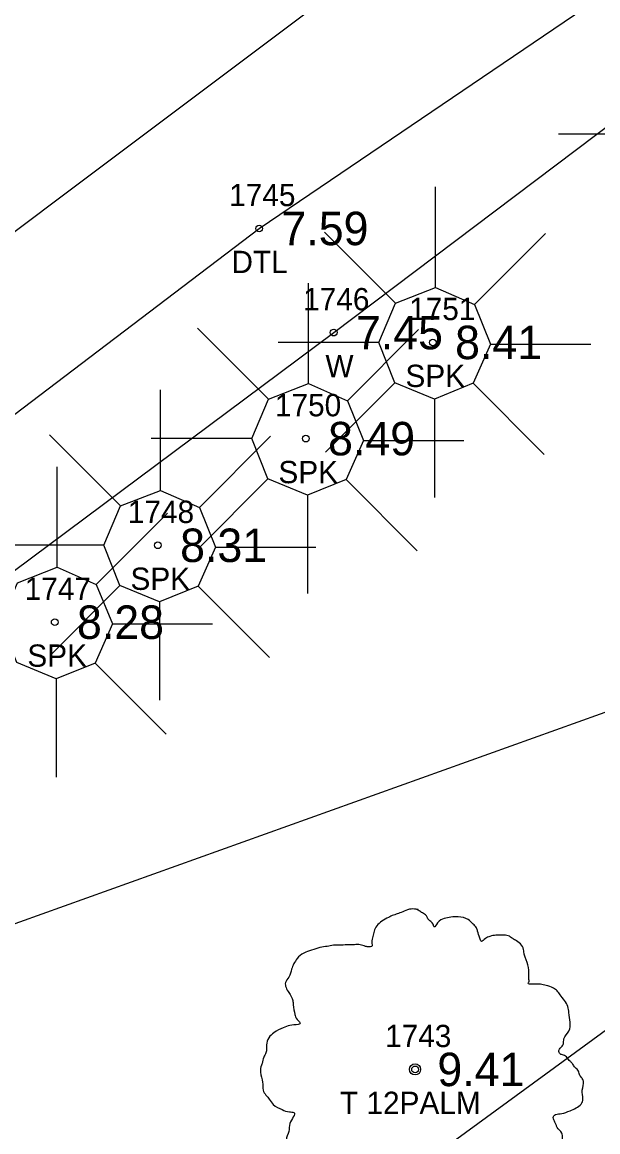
# Model space of a CAD drawing. Extents: x 2608598 to 2610682, y 641451 to 643526.
# Drawn here: x 2608991.25 to 2609017.08, y 643021.02 to 643070.78 of the extents above; entities that cross this region are included whole.
import ezdxf

# ---------------------------------------------------------------- set-up
doc = ezdxf.new("R2010")
doc.units = 0
for name, color, linetype in [('RD_EX_Bldg', 7, 'Continuous'), ('RD_EX_BldgApp', 7, 'Continuous'), ('RD_EX_BldgApp_txCode', 7, 'Continuous'), ('RD_EX_H2O', 7, 'Continuous'), ('RD_EX_H2O_txCode', 7, 'Continuous'), ('RD_EX_Misc_txCode', 7, 'Continuous'), ('RD_EX_Road', 7, 'Continuous'), ('RD_EX_TX_BldgApp_ELEV', 7, 'Continuous'), ('RD_EX_TX_H2O_ELEV', 7, 'Continuous'), ('RD_EX_TX_Misc_ELEV', 7, 'Continuous'), ('RD_EX_TX_VEG_ELEV', 7, 'Continuous'), ('RD_EX_VEG', 7, 'Continuous'), ('RD_EX_VEG_txCode', 7, 'Continuous'), ('RD_HC_Data', 7, 'Continuous'), ('RD_SMD_Locator', 7, 'Continuous')]:
    doc.layers.add(name, color=color, linetype=linetype)

msp = doc.modelspace()

# ---------------------------------------------------------------- linework, layer by layer
at = {"layer": 'RD_EX_Bldg'}
msp.add_lwpolyline([(2609022.28, 642979.2), (2608998.158, 643011.514), (2609058.633, 643055.656), (2609082.824, 643023.33), (2609022.28, 642979.2)], dxfattribs=at)
at = {"layer": 'RD_EX_BldgApp'}
for p, q in [((2609019.839, 643065.767), (2609015.316, 643065.767)), ((2609009.789, 643058.887), (2609009.789, 643063.397)), ((2609008.002, 643058.189), (2609004.819, 643061.372)), ((2609011.54, 643058.118), (2609014.736, 643061.314)), ((2609004.09, 643054.574), (2609004.09, 643059.083)), ((2609002.302, 643053.876), (2608999.119, 643057.058)), ((2609005.84, 643053.805), (2609009.036, 643057.001)), ((2609007.259, 643056.426), (2609002.736, 643056.426)), ((2609012.264, 643056.344), (2609016.76, 643056.344)), ((2608997.451, 643049.789), (2608997.451, 643054.299)), ((2609007.977, 643054.614), (2609004.86, 643051.496)), ((2609011.486, 643054.589), (2609014.678, 643051.397)), ((2609009.748, 643053.882), (2609009.748, 643049.471)), ((2608995.664, 643049.091), (2608992.481, 643052.274)), ((2609001.559, 643052.112), (2608997.036, 643052.112)), ((2608999.202, 643049.02), (2609002.398, 643052.216)), ((2609006.564, 643052.03), (2609011.061, 643052.03)), ((2608992.823, 643046.342), (2608992.823, 643050.851)), ((2609002.278, 643050.3), (2608999.16, 643047.183)), ((2609005.786, 643050.276), (2609008.978, 643047.084)), ((2609004.049, 643049.569), (2609004.049, 643045.158)), ((2608994.573, 643045.572), (2608997.769, 643048.768)), ((2608994.921, 643047.327), (2608990.398, 643047.327)), ((2608999.926, 643047.245), (2609004.422, 643047.245)), ((2608995.639, 643045.515), (2608992.522, 643042.398)), ((2608999.148, 643045.491), (2609002.34, 643042.299)), ((2608997.41, 643044.784), (2608997.41, 643040.373)), ((2608995.298, 643043.798), (2608999.794, 643043.798)), ((2608994.52, 643042.043), (2608997.711, 643038.852)), ((2608992.782, 643041.336), (2608992.782, 643036.926))]:
    msp.add_line(p, q, dxfattribs=at)
msp.add_lwpolyline([(2608976.499, 643035.471), (2609005.227, 643056.863), (2609030.545, 643075.958), (2609042.754, 643084.802), (2609046.368, 643087.409), (2609053.645, 643089.478)], dxfattribs=at)
for points in [[(2609008.002, 643058.189), (2609009.789, 643058.887), (2609011.54, 643058.118), (2609012.264, 643056.344), (2609011.486, 643054.589), (2609009.748, 643053.882), (2609007.977, 643054.614), (2609007.259, 643056.426)], [(2609002.302, 643053.876), (2609004.09, 643054.574), (2609005.84, 643053.805), (2609006.564, 643052.03), (2609005.786, 643050.276), (2609004.049, 643049.569), (2609002.278, 643050.3), (2609001.559, 643052.112)], [(2608995.664, 643049.091), (2608997.451, 643049.789), (2608999.202, 643049.02), (2608999.926, 643047.245), (2608999.148, 643045.491), (2608997.41, 643044.784), (2608995.639, 643045.515), (2608994.921, 643047.327)], [(2608991.035, 643045.644), (2608992.823, 643046.342), (2608994.573, 643045.572), (2608995.298, 643043.798), (2608994.52, 643042.043), (2608992.782, 643041.336), (2608991.011, 643042.068), (2608990.292, 643043.88)]]:
    msp.add_lwpolyline(points, close=True, dxfattribs=at)
at = {"layer": 'RD_EX_H2O'}
msp.add_lwpolyline([(2608977.185, 643034.688), (2608972.536, 643031.52), (2608971.201, 643033.78), (2608975.702, 643041.658), (2609001.884, 643061.534), (2609028.334, 643079.459), (2609039.584, 643087.642), (2609044.678, 643091.9), (2609050.368, 643095.818), (2609055.963, 643095.522), (2609057.043, 643094.731), (2609057.857, 643093.279)], dxfattribs=at)
at = {"layer": 'RD_EX_Road'}
msp.add_lwpolyline([(2609073.879, 643106.954), (2609065.563, 643108.463), (2609056.719, 643107.235), (2609047.155, 643103.565), (2608981.107, 643054.038), (2608966.974, 643044.203), (2608926.378, 643013.48), (2608922.497, 643010.556), (2608906.31, 642998.783), (2608898.205, 642992.718)], dxfattribs=at)
at = {"layer": 'RD_EX_VEG'}
msp.add_line((2608974.683, 643024.541), (2609019.958, 643040.754), dxfattribs=at)
for centre, radius in [((2609008.879, 643023.82), 0.25), ((2609008.867, 643023.801), 0.0001)]:
    msp.add_circle(centre, radius, dxfattribs=at)
for points in [[(2609009.011, 643030.988), (2609008.711, 643031.013), (2609008.387, 643030.913), (2609008.137, 643030.813), (2609007.912, 643030.738), (2609007.687, 643030.638), (2609007.387, 643030.463), (2609007.162, 643030.263), (2609007.037, 643030.013), (2609006.987, 643029.788), (2609006.937, 643029.513), (2609006.937, 643029.338), (2609006.812, 643029.313), (2609006.662, 643029.338), (2609006.412, 643029.413), (2609006.162, 643029.413), (2609005.913, 643029.413), (2609005.563, 643029.388), (2609005.213, 643029.388), (2609004.938, 643029.338), (2609004.613, 643029.288), (2609004.238, 643029.163), (2609003.888, 643029.038), (2609003.589, 643028.788), (2609003.339, 643028.314), (2609003.214, 643027.964), (2609003.064, 643027.714), (2609003.214, 643027.264), (2609003.389, 643026.914), (2609003.414, 643026.714), (2609003.489, 643026.29), (2609003.589, 643026.065), (2609003.714, 643025.865), (2609003.639, 643025.84), (2609003.264, 643025.79), (2609002.964, 643025.69), (2609002.539, 643025.465), (2609002.314, 643025.24), (2609002.214, 643024.915), (2609002.189, 643024.565), (2609002.089, 643024.365), (2609002.014, 643024.091), (2609001.989, 643024.016), (2609001.939, 643023.691), (2609002.039, 643023.241), (2609002.064, 643022.891), (2609002.189, 643022.666), (2609002.339, 643022.491), (2609002.514, 643022.241), (2609002.914, 643022.016), (2609003.239, 643021.916), (2609003.439, 643021.892), (2609003.264, 643021.392), (2609003.214, 643021.042), (2609003.089, 643020.642), (2609003.089, 643020.567), (2609003.039, 643020.092), (2609003.189, 643019.767), (2609003.264, 643019.393), (2609003.439, 643019.168), (2609003.714, 643018.868), (2609004.038, 643018.643), (2609004.538, 643018.518), (2609004.938, 643018.543), (2609005.513, 643018.718), (2609005.763, 643018.793), (2609005.738, 643018.618), (2609005.763, 643018.243), (2609005.763, 643017.818), (2609005.913, 643017.493), (2609006.013, 643017.219), (2609006.162, 643016.969), (2609006.487, 643016.744), (2609006.887, 643016.669), (2609007.312, 643016.519), (2609007.762, 643016.444), (2609008.262, 643016.419), (2609008.861, 643016.569), (2609009.136, 643016.694), (2609009.236, 643016.869), (2609009.436, 643017.244), (2609009.386, 643017.468), (2609009.411, 643018.068), (2609009.511, 643017.893), (2609009.686, 643017.543), (2609010.186, 643017.244), (2609010.586, 643017.069), (2609011.06, 643016.919), (2609011.36, 643016.844), (2609011.835, 643016.919), (2609012.21, 643016.994), (2609012.585, 643017.119), (2609012.885, 643017.393), (2609013.059, 643017.668), (2609013.109, 643017.943), (2609013.184, 643018.318), (2609013.234, 643018.493)], [(2609013.234, 643018.493), (2609013.159, 643018.668), (2609013.109, 643018.918), (2609013.184, 643018.893), (2609013.359, 643018.843), (2609013.634, 643018.718), (2609013.859, 643018.643), (2609014.184, 643018.668), (2609014.459, 643018.768), (2609014.909, 643019.043), (2609015.184, 643019.518), (2609015.458, 643019.917), (2609015.533, 643020.242), (2609015.483, 643020.467), (2609015.458, 643020.967), (2609015.258, 643021.217), (2609015.208, 643021.342), (2609015.109, 643021.742), (2609015.184, 643021.792), (2609015.458, 643021.842), (2609015.833, 643021.966), (2609016.108, 643022.091), (2609016.333, 643022.266), (2609016.408, 643022.491), (2609016.383, 643022.891), (2609016.433, 643023.291), (2609016.358, 643023.441), (2609016.258, 643023.591), (2609016.183, 643023.791), (2609016.033, 643023.941), (2609015.933, 643024.091), (2609015.833, 643024.19), (2609015.708, 643024.34), (2609015.533, 643024.465), (2609015.383, 643024.515), (2609015.333, 643024.665), (2609015.483, 643024.865), (2609015.533, 643024.965), (2609015.558, 643025.19), (2609015.783, 643025.54), (2609015.833, 643025.94), (2609015.783, 643026.365), (2609015.733, 643026.639), (2609015.583, 643026.914), (2609015.383, 643027.164), (2609015.258, 643027.339), (2609015.084, 643027.464), (2609014.759, 643027.589), (2609014.509, 643027.639), (2609014.159, 643027.639), (2609013.959, 643027.689), (2609013.984, 643027.739), (2609013.984, 643027.889), (2609013.984, 643028.164), (2609013.909, 643028.614), (2609013.759, 643029.113), (2609013.759, 643029.138), (2609013.659, 643029.388), (2609013.434, 643029.588), (2609013.259, 643029.688), (2609013.059, 643029.813), (2609012.81, 643029.838), (2609012.51, 643029.838), (2609012.235, 643029.788), (2609012.035, 643029.688), (2609011.86, 643029.563), (2609011.785, 643029.713), (2609011.685, 643030.013), (2609011.635, 643030.163), (2609011.485, 643030.338), (2609011.26, 643030.538), (2609010.81, 643030.663), (2609010.186, 643030.588), (2609009.886, 643030.388), (2609009.736, 643030.213), (2609009.686, 643030.338), (2609009.486, 643030.538), (2609009.386, 643030.713), (2609009.211, 643030.838), (2609009.061, 643030.938), (2609008.961, 643030.988)]]:
    msp.add_spline(points, degree=3, dxfattribs=at)
at = {"layer": 'RD_SMD_Locator'}
for centre in [(2609001.884, 643061.534), (2609005.227, 643056.863), (2609009.675, 643056.423), (2609003.976, 643052.109), (2608997.337, 643047.325), (2608992.709, 643043.877), (2609008.879, 643023.82)]:
    msp.add_circle(centre, 0.15, dxfattribs=at)

# ---------------------------------------------------------------- texts
at = {"layer": 'RD_EX_BldgApp_txCode'}
for s, p in [('1751', (2609008.612, 643057.423)), ('SPK', (2609008.447, 643054.423)), ('1750', (2609002.59, 643053.109)), ('SPK', (2609002.747, 643050.109)), ('1748', (2608995.991, 643048.325)), ('SPK', (2608996.109, 643045.325)), ('1747', (2608991.362, 643044.877)), ('SPK', (2608991.481, 643041.877))]:
    msp.add_text(s, height=1, dxfattribs=at).set_placement(p)
at = {"layer": 'RD_EX_H2O_txCode'}
for s, p in [('1745', (2609000.538, 643062.534)), ('DTL', (2609000.64, 643059.534))]:
    msp.add_text(s, height=1, dxfattribs=at).set_placement(p)
at = {"layer": 'RD_EX_Misc_txCode'}
for s, p in [('1746', (2609003.857, 643057.863)), ('W', (2609004.857, 643054.863))]:
    msp.add_text(s, height=1, dxfattribs=at).set_placement(p)
at = {"layer": 'RD_EX_TX_BldgApp_ELEV'}
for s, p in [('8.41', (2609010.675, 643055.673)), ('8.49', (2609004.976, 643051.359)), ('8.31', (2608998.337, 643046.575)), ('8.28', (2608993.709, 643043.127))]:
    msp.add_text(s, height=1.5, dxfattribs=at).set_placement(p)
at = {"layer": 'RD_EX_TX_H2O_ELEV'}
msp.add_text('7.59', height=1.5, dxfattribs=at).set_placement((2609002.884, 643060.784))
at = {"layer": 'RD_EX_TX_Misc_ELEV'}
msp.add_text('7.45', height=1.5, dxfattribs=at).set_placement((2609006.227, 643056.113))
at = {"layer": 'RD_EX_TX_VEG_ELEV'}
msp.add_text('9.41', height=1.5, dxfattribs=at).set_placement((2609009.879, 643023.07))
at = {"layer": 'RD_EX_VEG_txCode'}
for s, p in [('1743', (2609007.533, 643024.82)), ('T 12PALM', (2609005.509, 643021.82))]:
    msp.add_text(s, height=1, dxfattribs=at).set_placement(p)
at = {"layer": 'RD_HC_Data'}
msp.add_text('S 53%%d 32\' 21" W', height=6, rotation=36.4609, dxfattribs=at).set_placement((2608954.881, 643049.227))

doc.saveas('drawing.dxf')
